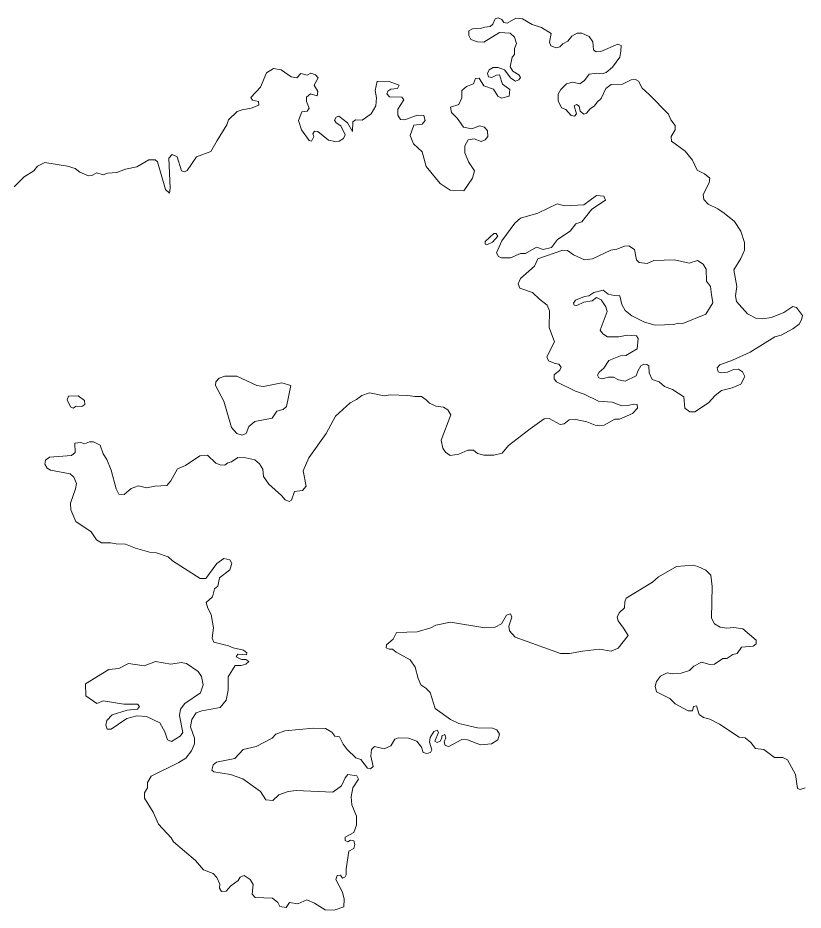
# Model space of a CAD drawing. Extents: x 369010 to 735936, y 6377141 to 6616555.
# Drawn here: x 444148 to 445810, y 6471186 to 6473075 of the extents above; entities that cross this region are included whole.
import ezdxf

# ---------------------------------------------------------------- set-up
doc = ezdxf.new("R2010")
doc.units = 0
doc.header["$LTSCALE"] = 40
doc.layers.add('3', color=7, linetype='Continuous', lineweight=13)

msp = doc.modelspace()

# ---------------------------------------------------------------- linework, layer by layer
at = {"layer": '3'}
for points in [[(445113.58, 6472819.51), (445128.47, 6472813.88), (445137.08, 6472817.03), (445142.71, 6472824.15), (445141.71, 6472835.9), (445135.59, 6472844.17), (445125, 6472846.49), (445109.11, 6472840.03), (445091.4, 6472843.84), (445077.66, 6472863.04), (445065.58, 6472875.12), (445063.76, 6472886.21), (445081.14, 6472891.84), (445087.43, 6472906.07), (445087.43, 6472921.63), (445097.52, 6472930.23), (445112.25, 6472935.69), (445116.39, 6472947.28), (445124.34, 6472947.61), (445133.94, 6472931.72), (445154.95, 6472924.27), (445163.89, 6472909.21), (445171.5, 6472905.41), (445187.72, 6472909.21), (445189.54, 6472923.45), (445173.82, 6472935.2), (445167.37, 6472954.4), (445160.91, 6472953.73), (445151.48, 6472949.1), (445144.36, 6472950.76), (445141.71, 6472957.87), (445145.69, 6472964.99), (445154.13, 6472970.29), (445164.39, 6472970.45), (445177.79, 6472964.99), (445191.2, 6472947.61), (445201.63, 6472940.99), (445208.58, 6472943.97), (445212.22, 6472949.27), (445208.41, 6472954.56), (445196, 6472962.34), (445190.37, 6472971.77), (445194.34, 6472991.97), (445199.14, 6472997.92), (445199.14, 6473010.34), (445203.45, 6473020.93), (445199.14, 6473034.5), (445189.71, 6473042.94), (445167.53, 6473044.1), (445134.27, 6473024.07), (445121.03, 6473024.4), (445106.79, 6473029.2), (445102.32, 6473037.98), (445102.32, 6473047.74), (445110.27, 6473052.38), (445127.32, 6473053.04), (445136.25, 6473055.85), (445148, 6473057.34), (445153.63, 6473061.81), (445158.6, 6473073.06), (445164.72, 6473075.38), (445172.5, 6473071.57), (445176.47, 6473065.28), (445183.92, 6473063.96), (445202.29, 6473074.55), (445215.86, 6473073.23), (445236.55, 6473061.31), (445256.24, 6473055.02), (445277.1, 6473042.44), (445273.29, 6473024.07), (445276.1, 6473016.46), (445287.19, 6473011.83), (445295.14, 6473013.81), (445301.43, 6473020.6), (445312.35, 6473025.89), (445320.46, 6473036.49), (445331.71, 6473043.27), (445341.97, 6473042.61), (445357.37, 6473035.66), (445365.14, 6473024.74), (445366.3, 6473007.69), (445372.26, 6473003.22), (445382.19, 6473004.05), (445418.11, 6473019.77), (445424.89, 6473017.12), (445424.56, 6473005.04), (445421.91, 6472991.8), (445407.02, 6472971.11), (445393.45, 6472959.86), (445385.17, 6472957.04), (445373.42, 6472958.37), (445357.2, 6472956.05), (445347.44, 6472942.48), (445337.84, 6472935.69), (445322.44, 6472939.34), (445309.2, 6472935.69), (445297.62, 6472923.45), (445291.99, 6472914.01), (445291.33, 6472899.61), (445298.45, 6472885.05)], [(444468.77, 6472703.99), (444470.26, 6472714.58), (444467.29, 6472778.13), (444474.57, 6472786.08), (444485.16, 6472781.11), (444493.93, 6472751.65), (444500.72, 6472749.67), (444506.01, 6472752.32), (444525.71, 6472780.78), (444556, 6472792.37), (444569.73, 6472815.54), (444590.42, 6472848.97), (444593.4, 6472859.23), (444611.94, 6472877.11), (444622.2, 6472880.91), (444641.89, 6472883.89), (444658.11, 6472890.68), (444657.45, 6472898.29), (444644.21, 6472900.77), (444640.73, 6472906.9), (444661.26, 6472928.41), (444674.17, 6472958.7), (444688.56, 6472968.46), (444705.28, 6472964.99), (444726.63, 6472950.26), (444738.38, 6472948.44), (444746.49, 6472957.87), (444760.06, 6472953.73), (444768.17, 6472958.37), (444777.61, 6472954.56), (444783.23, 6472948.44), (444774.79, 6472932.55), (444782.41, 6472919.31), (444781.25, 6472910.21), (444767.01, 6472914.34), (444759.07, 6472907.72), (444759.07, 6472898.29), (444764.37, 6472883.89), (444760.23, 6472878.1), (444748.97, 6472876.61), (444741.86, 6472858.07), (444748.31, 6472838.54), (444764.53, 6472815.54), (444769.33, 6472814.38), (444774.3, 6472823.81), (444771.98, 6472829.44), (444775.95, 6472835.4), (444782.9, 6472835.07), (444805.58, 6472816.2), (444818.65, 6472813.22), (444828.25, 6472814.05), (444837.19, 6472820.01), (444840.33, 6472827.46), (444831.56, 6472846.82), (444821.8, 6472852.94), (444817.99, 6472858.9), (444821.46, 6472864.86), (444827.09, 6472866.85), (444845.46, 6472852.78), (444856.05, 6472835.07), (444857.21, 6472855.43), (444862.18, 6472859.23), (444876.58, 6472858.57), (444895.94, 6472872.47), (444905.87, 6472889.19), (444907.03, 6472905.74), (444904.22, 6472921.3), (444908.19, 6472941.65), (444933.84, 6472940.83), (444955.03, 6472933.05), (444951.22, 6472925.76), (444937.48, 6472924.27), (444931.19, 6472920.47), (444929.21, 6472914.18), (444934.17, 6472908.39), (444960.32, 6472907.23), (444965.12, 6472901.6), (444952.21, 6472882.24), (444952.38, 6472869.49), (444957.67, 6472860.39), (444967.11, 6472859.73), (444992.93, 6472869.49), (445007.32, 6472868.83), (445009.97, 6472858.24), (445003.85, 6472850.13), (444986.14, 6472847.98), (444978.53, 6472825.97), (444985.31, 6472808.26), (445003.85, 6472791.38), (445012.46, 6472760.59), (445041.75, 6472724.35), (445063.1, 6472710.44), (445092.23, 6472709.29), (445110.43, 6472736.1), (445114.57, 6472751.65), (445101.5, 6472770.85), (445094.38, 6472789.39), (445094.38, 6472804.45), (445101.17, 6472817.03), (445113.58, 6472819.51)], [(445298.45, 6472885.05), (445308.21, 6472881.24), (445319.13, 6472868.67), (445326.09, 6472867.18), (445330.55, 6472872.47), (445325.59, 6472889.02), (445330.55, 6472891.67), (445336.18, 6472888.03), (445338.17, 6472877.77), (445346.11, 6472871.64), (445351.74, 6472873.3), (445359.19, 6472882.4), (445368.95, 6472889.19), (445374.08, 6472896.97), (445382.85, 6472904.91), (445392.78, 6472926.1), (445404.04, 6472934.54), (445427.87, 6472934.87), (445445.91, 6472944.3), (445455.18, 6472944.63), (445461.63, 6472941.65), (445469.25, 6472926.43), (445484.31, 6472913.02), (445525.52, 6472871.64), (445530.15, 6472859.23), (445539.25, 6472847.65), (445539.75, 6472838.21), (445530.65, 6472824.48), (445531.31, 6472814.38), (445560.44, 6472792.86), (445576, 6472773.83), (445585.93, 6472752.65), (445601.82, 6472745.2), (445612.9, 6472736.1), (445611.75, 6472725.84), (445598.84, 6472701.67), (445599.99, 6472690.42), (445609.43, 6472680.65), (445629.45, 6472670.72), (445643.52, 6472661.62), (445665.2, 6472644.24), (445678.77, 6472623.89), (445686.06, 6472599.39), (445685.89, 6472583.5), (445678.28, 6472565.79), (445663.88, 6472541.63), (445670.33, 6472506.38), (445667.52, 6472486.85), (445669.34, 6472475.1), (445692.35, 6472448.62), (445711.71, 6472438.85), (445724.45, 6472438.36), (445743.32, 6472440.67), (445769.64, 6472451.26), (445788.67, 6472464.5), (445796.61, 6472462.19), (445808.7, 6472445.47), (445807.04, 6472436.04), (445801.74, 6472427.1), (445788.5, 6472416.84), (445764.01, 6472403.6), (445750.44, 6472399.79), (445698.14, 6472367.35), (445660.57, 6472350.31), (445633.92, 6472340.54), (445628.63, 6472334.09), (445630.78, 6472326.14), (445637.56, 6472323.5), (445649.98, 6472324.98), (445663.22, 6472330.78), (445673.48, 6472331.44), (445681.92, 6472326.14), (445686.72, 6472316.05), (445678.77, 6472299.83), (445659.91, 6472291.72), (445637.56, 6472286.59), (445624.16, 6472276), (445609.93, 6472260.11), (445581.13, 6472241.07), (445570.54, 6472241.07), (445559.61, 6472248.69), (445557.63, 6472273.18), (445533.79, 6472288.41), (445516.58, 6472294.86), (445505.33, 6472304.63), (445490.93, 6472309.26), (445484.14, 6472323.99), (445483.48, 6472338.23), (445479.67, 6472341.37), (445472.89, 6472342.36), (445466.43, 6472338.56), (445460.31, 6472327.3), (445457, 6472317.04), (445433.66, 6472305.79), (445419.1, 6472309.1), (445409.17, 6472314.89), (445398.58, 6472314.72), (445384.67, 6472310.75), (445377.72, 6472313.4), (445374.74, 6472319.03)], [(444139.75, 6472717.23), (444160.61, 6472738.41), (444181.46, 6472751.65), (444189.4, 6472761.09), (444204.8, 6472769.36), (444252.96, 6472761.09), (444268.85, 6472756.12), (444278.61, 6472748.51), (444296.82, 6472740.73), (444304.43, 6472741.39), (444315.02, 6472747.35), (444328.1, 6472742.88), (444337.03, 6472746.36), (444357.23, 6472748.18), (444375.6, 6472754.63), (444399.76, 6472760.26), (444424.59, 6472774.66), (444438.49, 6472774.99), (444443.45, 6472770.19), (444460, 6472711.6), (444468.77, 6472703.99)], [(445374.74, 6472319.03), (445378.55, 6472325.48), (445388.48, 6472333.26), (445398.91, 6472349.65), (445423.57, 6472359.74), (445435.15, 6472360.24), (445459.15, 6472374.8), (445461.3, 6472396.15), (445457.83, 6472402.11), (445437.47, 6472403.6), (445419.93, 6472400.12), (445396.42, 6472400.29), (445386.33, 6472406.25), (445380.37, 6472414.19), (445395.1, 6472453.58), (445392.45, 6472463.68), (445383.02, 6472478.41), (445372.76, 6472483.37), (445363.66, 6472476.09), (445346.28, 6472473.44), (445331.05, 6472465.99), (445325.42, 6472467.15), (445324.27, 6472471.29), (445328.4, 6472477.58), (445347.44, 6472485.19), (445356.87, 6472487.01), (445366.97, 6472493.47), (445386.99, 6472498.76), (445397.75, 6472490.16), (445410.16, 6472487.18), (445422.24, 6472486.68), (445426.38, 6472468.15), (445433.5, 6472455.73), (445447.9, 6472444.48), (445474.21, 6472431.24), (445496.89, 6472424.45), (445536.77, 6472426.27), (445545.71, 6472428.59), (445555.97, 6472428.26), (445604.3, 6472448.29), (445619.03, 6472472.12), (445616.05, 6472489.83), (445614.56, 6472506.38), (445605.95, 6472517.63), (445605.29, 6472543.45), (445598.84, 6472553.71), (445586.75, 6472561.49), (445569.05, 6472556.19), (445537.93, 6472563.15), (445494.07, 6472561.82), (445480.34, 6472555.04), (445462.96, 6472557.68), (445457.83, 6472562.98), (445453.52, 6472584.66), (445441.44, 6472592.94), (445431.84, 6472591.78), (445415.95, 6472585.32), (445403.21, 6472583.17), (445364.15, 6472564.97), (445347.1, 6472562.98), (445324.27, 6472573.24), (445311.52, 6472582.67), (445301.59, 6472583.5), (445248.96, 6472565.3), (445241.35, 6472549.57), (445211.89, 6472523.42), (445207.09, 6472512.5), (445210.4, 6472502.9), (445237.21, 6472493.96), (445252.44, 6472479.9), (445268.66, 6472467.15), (445273.46, 6472454.74), (445272.46, 6472419.49), (445283.72, 6472389.37), (445267.99, 6472357.26), (445271.14, 6472349.15), (445282.89, 6472344.02), (445292.98, 6472342.36), (445297.95, 6472335.58), (445295.3, 6472329.29), (445283.22, 6472319.36), (445283.22, 6472310.75), (445288.19, 6472304.96), (445328.24, 6472285.1), (445346.94, 6472278.64), (445377.06, 6472263.75), (445405.86, 6472261.27), (445426.55, 6472253.65), (445438.96, 6472254.31), (445450.88, 6472257.13), (445458.99, 6472256.63), (445459.32, 6472248.69), (445448.72, 6472237.76), (445421.58, 6472225.68), (445411.98, 6472225.35), (445389.31, 6472212.94), (445379.87, 6472211.61), (445370.11, 6472212.77), (445352.57, 6472220.06), (445329.06, 6472224.86)], [(445329.06, 6472224.86), (445314.83, 6472224.19), (445304.07, 6472215.42), (445295.63, 6472214.43), (445272.96, 6472226.84), (445262.04, 6472226.34), (445232.08, 6472205.33), (445186.57, 6472170.07), (445173.33, 6472153.52), (445155.29, 6472149.05), (445134.1, 6472149.05), (445121.19, 6472152.7), (445112.25, 6472159.65), (445100.34, 6472160.31), (445081.47, 6472151.7), (445062.93, 6472148.56), (445053.34, 6472155.84), (445047.38, 6472164.12), (445044.23, 6472181.16), (445064.26, 6472234.79), (445058.3, 6472245.38), (445049.2, 6472251.34), (445032.48, 6472253.32), (445018.91, 6472259.61), (445012.46, 6472266.56), (445002.19, 6472273.35), (444988.13, 6472273.35), (444973.07, 6472276), (444935.99, 6472277.49), (444923.08, 6472275.17), (444892.47, 6472281.13), (444875.58, 6472275.5), (444864.99, 6472267.22), (444851.42, 6472260.11), (444820.14, 6472232.14), (444800.61, 6472195.56), (444763.87, 6472144.09), (444751.79, 6472116.45), (444757.91, 6472084.01), (444750.3, 6472074.91), (444733.25, 6472072.26), (444727.13, 6472054.05), (444721.83, 6472051.57), (444713.89, 6472054.55), (444705.94, 6472063.99), (444678.8, 6472088.15), (444668.04, 6472104.04), (444666.22, 6472119.43), (444659.27, 6472130.85), (444649.51, 6472139.62), (444630.14, 6472143.76), (444613.26, 6472144.75), (444599.85, 6472134.99), (444591.91, 6472133.5), (444585.62, 6472128.53), (444575.86, 6472128.7), (444567.08, 6472132.34), (444549.38, 6472149.39), (444532.66, 6472147.9), (444502.37, 6472127.54), (444485.82, 6472120.75), (444471.42, 6472094.93), (444462.82, 6472084.84), (444437.33, 6472083.68), (444420.28, 6472079.87), (444403.24, 6472084.34), (444387.35, 6472078.72), (444372.62, 6472066.3), (444361.36, 6472066.63), (444355.74, 6472078.05), (444345.14, 6472117.94), (444336.21, 6472140.28), (444328.26, 6472152.36), (444322.14, 6472170.57), (444307.74, 6472177.69), (444299.13, 6472177.69), (444288.87, 6472173.55), (444281.09, 6472175.87), (444268.02, 6472174.71), (444269.01, 6472155.01), (444261.07, 6472148.56), (444214.73, 6472144.92), (444206.29, 6472138.46), (444204.8, 6472130.19), (444209.43, 6472121.75), (444216.88, 6472117.61), (444258.09, 6472110), (444266.03, 6472102.55), (444271.83, 6472089.64), (444269.34, 6472078.05), (444258.75, 6472047.77), (444259.74, 6472033.37), (444270.34, 6472009.2), (444302.61, 6471987.36), (444314.03, 6471969.81), (444324.62, 6471963.86), (444344.32, 6471963.86), (444355.74, 6471961.54), (444375.76, 6471961.21), (444396.95, 6471952.44)], [(444396.95, 6471952.44), (444426.57, 6471944.16), (444441.14, 6471942.34), (444465.8, 6471934.4), (444474.73, 6471925.79), (444533.65, 6471887.89), (444545.4, 6471888.39), (444568.74, 6471919.67), (444583.63, 6471930.92), (444596.21, 6471927.94), (444600.68, 6471919.67), (444596.21, 6471906.76), (444574.7, 6471889.87), (444570.89, 6471871.67), (444563.61, 6471866.04), (444559.47, 6471849.33), (444546.56, 6471837.24), (444549.54, 6471825.16), (444556.99, 6471811.92), (444561.95, 6471783.62), (444558.97, 6471762.11), (444562.28, 6471753.5), (444593.57, 6471745.89), (444603.66, 6471741.25), (444625.18, 6471736.45), (444632.13, 6471731.16), (444631.63, 6471726.69), (444613.09, 6471727.68), (444609.78, 6471722.05), (444621.37, 6471716.76), (444630.64, 6471716.76), (444636.93, 6471712.62), (444630.64, 6471706.66), (444620.38, 6471704.01), (444607.8, 6471704.01), (444593.23, 6471679.68), (444592.57, 6471651.88), (444588.77, 6471630.7), (444575.86, 6471614.81), (444537.29, 6471608.02), (444524.88, 6471603.72), (444515.94, 6471589.82), (444513.13, 6471574.26), (444521.9, 6471550.1), (444521.74, 6471538.34), (444515.28, 6471523.28), (444503.53, 6471507.56), (444488.14, 6471498.46), (444430.05, 6471469.99), (444422.43, 6471456.42), (444422.43, 6471444.83), (444415.81, 6471434.24), (444415.65, 6471422.82), (444434.02, 6471393.36), (444445.44, 6471367.71), (444471.92, 6471338.91), (444477.05, 6471330.97), (444524.05, 6471291.41), (444540.77, 6471271.39), (444561.13, 6471263.28), (444569.07, 6471255.17), (444575.53, 6471241.1), (444574.37, 6471232.33), (444579, 6471225.54), (444588.77, 6471226.37), (444598.7, 6471237.29), (444613.92, 6471248.71), (444618.06, 6471255.5), (444626.5, 6471259.3), (444639.74, 6471251.2), (444646.03, 6471240.27), (444643.71, 6471219.58), (444649.84, 6471212.47), (444686.58, 6471211.14), (444698.33, 6471202.54), (444702.3, 6471193.77), (444715.71, 6471191.94), (444722.99, 6471202.21), (444740.37, 6471199.23), (444759.23, 6471207.83), (444775.78, 6471201.05), (444798.29, 6471186.98), (444817.66, 6471185.99), (444838.01, 6471193.1), (444838.51, 6471208.99), (444834.7, 6471224.38), (444820.64, 6471250.86), (444823.62, 6471259.3), (444830.57, 6471259.97), (444835.04, 6471254.01), (444840.33, 6471256.49), (444842.65, 6471261.13), (444842.81, 6471273.21), (444848.44, 6471310.94), (444858.7, 6471316.73), (444861.02, 6471324.68), (444858.7, 6471332.46), (444852.25, 6471334.11), (444846.12, 6471330.31), (444840.83, 6471333.62)], [(445021.89, 6471783.95), (445032.98, 6471789.75), (445063.93, 6471796.03), (445136.09, 6471783.62), (445158.26, 6471785.11), (445171.84, 6471792.39), (445182.26, 6471810.76), (445190.54, 6471813.08), (445193.68, 6471806.3), (445186.9, 6471787.43), (445188.39, 6471777.17), (445200.8, 6471764.09), (445296.46, 6471729.67), (445315.82, 6471729.17), (445343.13, 6471734.47), (445379.05, 6471738.6), (445404.04, 6471734.47), (445418.77, 6471740.59), (445439.95, 6471767.73), (445430.19, 6471783.29), (445418.44, 6471798.68), (445416.29, 6471806.63), (445420.75, 6471815.73), (445432.17, 6471825.99), (445432.67, 6471838.9), (445435.98, 6471846.35), (445491.59, 6471880.44), (445504, 6471891.7), (445542.07, 6471913.71), (445577.65, 6471916.36), (445587.75, 6471913.71), (445604.63, 6471906.09), (445614.72, 6471895.01), (445617.87, 6471871.01), (445616.05, 6471803.98), (445622.5, 6471791.9), (445634.59, 6471785.11), (445647.83, 6471783.29), (445663.71, 6471784.78), (445682.58, 6471781.8), (445710.72, 6471757.64), (445710.88, 6471749.69), (445704.76, 6471744.73), (445679.77, 6471742.74), (445670.67, 6471729.17), (445661.56, 6471727.02), (445649.15, 6471718.74), (445640.05, 6471718.58), (445622.67, 6471706.66), (445612.74, 6471705.83), (445595.36, 6471711.13), (445578.81, 6471702.36), (445569.54, 6471693.42), (445552.33, 6471687.63), (445532.97, 6471686.14), (445522.54, 6471688.46), (445508.64, 6471681.17), (445499.86, 6471670.25), (445497.38, 6471660.49), (445499.86, 6471648.4), (445527.84, 6471634.01), (445539.59, 6471623.08), (445567.23, 6471608.35), (445575.83, 6471608.02), (445578.48, 6471617.29), (445584.93, 6471618.45), (445590.23, 6471600.41), (445599.17, 6471593.62), (445613.07, 6471590.15), (445633.1, 6471580.05), (445674.64, 6471552.08), (445687.38, 6471550.92), (445699.79, 6471540.99), (445709.72, 6471528.58), (445727.1, 6471526.26), (445749.78, 6471508.88), (445767.65, 6471508.88), (445777.58, 6471504.09), (445794.46, 6471473.47), (445798.6, 6471443.68), (445803.9, 6471441.36), (445814.65, 6471445.17)], [(444840.83, 6471333.62), (444840.99, 6471340.4), (444858.7, 6471350.33), (444864.99, 6471366.05), (444864.5, 6471385.09), (444854.73, 6471409.25), (444853.08, 6471425.8), (444856.55, 6471444.83), (444868.96, 6471463.54), (444865.32, 6471470.49), (444846.46, 6471473.47), (444840.66, 6471466.18), (444833.21, 6471448.97), (444814.35, 6471436.06), (444736.89, 6471439.37), (444719.84, 6471436.89), (444700.48, 6471430.44), (444687.24, 6471418.19), (444672.51, 6471419.51), (444661.26, 6471437.55), (444624.18, 6471464.03), (444597.87, 6471472.97), (444562.45, 6471478.76), (444558.48, 6471482.57), (444560.8, 6471493.49), (444567.91, 6471499.62), (444607.3, 6471507.06), (444624.68, 6471526.43), (444651.99, 6471532.72), (444686.08, 6471550.43), (444693.69, 6471558.54), (444712.89, 6471565.65), (444773.3, 6471571.28), (444799.29, 6471570.95), (444812.2, 6471563), (444818.48, 6471554.4), (444828.75, 6471553.24), (444836.36, 6471537.35), (444844.63, 6471526.26), (444863.34, 6471508.22), (444873.6, 6471505.24), (444887.83, 6471486.71), (444894.45, 6471485.22), (444899.58, 6471490.51), (444895.11, 6471511.7), (444896.6, 6471525.93), (444902.56, 6471532.72), (444923.08, 6471527.92), (444937.15, 6471533.88), (444945.59, 6471547.78), (444952.71, 6471550.59), (444974.56, 6471550.43), (444992.43, 6471544.14), (445002.19, 6471531.23), (445006, 6471519.64), (445013.28, 6471517.99), (445021.56, 6471519.97), (445023.88, 6471525.6), (445018.91, 6471541.49), (445020.4, 6471551.58), (445028.18, 6471564.49), (445035.3, 6471566.81), (445037.94, 6471562.18), (445030.66, 6471544.14), (445035.3, 6471541.16), (445042.08, 6471543.81), (445045.23, 6471550.1), (445045.06, 6471555.39), (445052.01, 6471557.71), (445053.83, 6471550.92), (445050.03, 6471542.15), (445052.34, 6471534.7), (445060.29, 6471532.39), (445087.76, 6471547.45), (445099.84, 6471546.45), (445127.32, 6471536.19), (445150.32, 6471538.51), (445164.06, 6471546.79), (445167.37, 6471558.54), (445162.07, 6471567.97), (445152.31, 6471571.61), (445120.86, 6471572.11), (445081.31, 6471581.54), (445063.76, 6471589.82), (445031.49, 6471612.82), (445020.57, 6471646.92), (445011.79, 6471656.35), (445001.2, 6471662.8), (444995.24, 6471676.37), (444988.79, 6471700.54), (444978.53, 6471716.1), (444948.57, 6471732.32), (444940.96, 6471738.6), (444933.84, 6471738.6), (444927.39, 6471741.25), (444927.88, 6471747.71), (444942.12, 6471760.12), (444949.23, 6471774.19), (444993.09, 6471775.35), (445021.89, 6471783.95)]]:
    msp.add_lwpolyline(points, dxfattribs=at)
for points in [[(445373.09, 6472699.52), (445346.11, 6472679.49), (445305.23, 6472677.51), (445289.34, 6472681.32), (445248.63, 6472662.12), (445211.72, 6472651.03), (445200.14, 6472640.6), (445172.5, 6472603.53), (445160.75, 6472577.71), (445165.38, 6472569.93), (445172, 6472566.95), (445191.03, 6472567.28), (445211.89, 6472576.22), (445222.48, 6472576.72), (445245.49, 6472589.96), (445260.22, 6472584.99), (445277.43, 6472589.13), (445290.5, 6472605.85), (445316.82, 6472623.55), (445328.9, 6472639.44), (445341.81, 6472643.25), (445362.83, 6472670.06), (445391.63, 6472689.59), (445388.65, 6472697.87)], [(445155.29, 6472619.09), (445137.08, 6472601.71), (445137.08, 6472595.92), (445140.56, 6472594.76), (445152.64, 6472600.05), (445163.89, 6472612.96), (445160.25, 6472618.59)], [(444622.53, 6472191.59), (444631.13, 6472195.4), (444636.43, 6472209.79), (444649.34, 6472220.72), (444685.75, 6472228), (444696.01, 6472242.23), (444709.58, 6472246.04), (444716.37, 6472252.49), (444725.8, 6472297.01), (444706.44, 6472302.31), (444667.71, 6472294.86), (444653.48, 6472297.01), (444611.11, 6472316.71), (444585.62, 6472316.38), (444573.87, 6472312.24), (444567.08, 6472304.63), (444566.26, 6472296.68), (444583.97, 6472263.91), (444600.19, 6472207.97), (444611.11, 6472195.56)], [(444275.14, 6472274.67), (444255.11, 6472274.34), (444251.8, 6472266.56), (444258.92, 6472251.67), (444264.87, 6472249.18), (444271, 6472253.32), (444283.08, 6472252.16), (444289.53, 6472256.96), (444288.38, 6472265.24)], [(444438.82, 6471712.62), (444414.82, 6471703.52), (444381.72, 6471708.15), (444361.36, 6471697.56), (444339.85, 6471695.9), (444291.02, 6471664.96), (444291.35, 6471640.13), (444315.02, 6471623.91), (444327.93, 6471629.04), (444372.12, 6471621.92), (444401.08, 6471622.42), (444405.22, 6471617.12), (444401.25, 6471611.83), (444378.91, 6471609.51), (444347.46, 6471599.75), (444335.71, 6471587.5), (444333.89, 6471577.4), (444336.87, 6471569.46), (444345.14, 6471569.46), (444378.58, 6471592.13), (444399.76, 6471597.43), (444419.95, 6471595.94), (444448.25, 6471582.7), (444458.84, 6471563.83), (444464.14, 6471546.45), (444473.08, 6471543.31), (444491.45, 6471554.73), (444497.24, 6471562.34), (444489.63, 6471598.09), (444491.78, 6471611.83), (444501.38, 6471623.91), (444534.48, 6471646.42), (444540.27, 6471663.13), (444536.63, 6471680.84), (444529.02, 6471691.44), (444504.52, 6471708.15), (444493.6, 6471710.3), (444471.59, 6471706.66)]]:
    msp.add_lwpolyline(points, close=True, dxfattribs=at)

doc.saveas('drawing.dxf')
